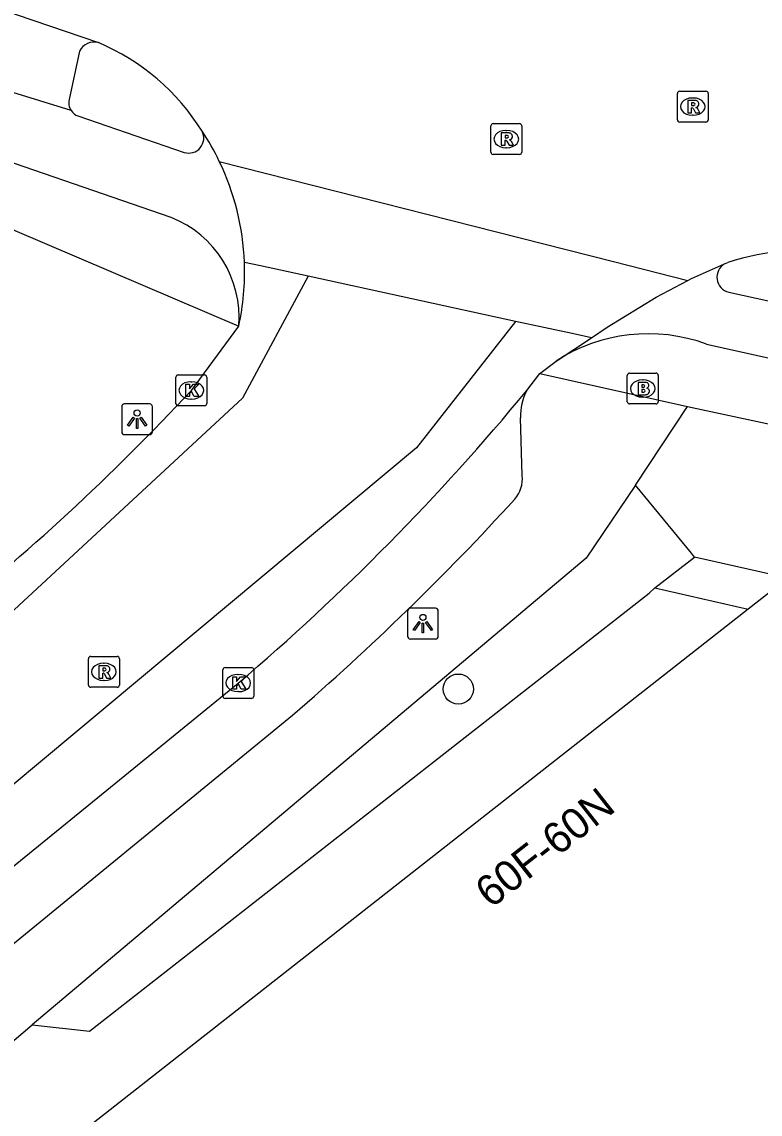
# Model space of a CAD drawing. Extents: x 161771 to 163125, y 382479 to 383177.
# Drawn here: x 162148.2 to 162172.12, y 383036.32 to 383071.72 of the extents above; entities that cross this region are included whole.
import ezdxf

# ---------------------------------------------------------------- set-up
doc = ezdxf.new("R2010")
doc.units = 0
for name, color, linetype in [('IMGEO_Boom', 7, 'Continuous'), ('IMGEO_Brandkraan', 7, 'Continuous'), ('IMGEO_Fietspad_gesloten', 7, 'Continuous'), ('IMGEO_Fietspad_open', 7, 'Continuous'), ('IMGEO_Kolk', 7, 'Continuous'), ('IMGEO_Lichtpunt', 7, 'Continuous'), ('IMGEO_Pand', 7, 'Continuous'), ('IMGEO_Pand_nummerreeks', 7, 'Continuous'), ('IMGEO_Rijbaan_lokaal_gesloten', 7, 'Continuous'), ('IMGEO_Rioolput', 7, 'Continuous'), ('IMGEO_Voetpad_open', 7, 'Continuous')]:
    doc.layers.add(name, color=color, linetype=linetype)

msp = doc.modelspace()

# ---------------------------------------------------------------- linework, layer by layer
at = {"layer": 'IMGEO_Boom'}
msp.add_circle((162162.339, 383050.095), 0.489, dxfattribs=at)
at = {"layer": 'IMGEO_Brandkraan'}
for p, q in [((162167.814, 383059.411), (162167.814, 383060.263)), ((162167.889, 383060.337), (162168.741, 383060.337)), ((162168.302, 383060.117), (162168.327, 383060.117)), ((162168.815, 383060.263), (162168.815, 383059.411)), ((162168.325, 383059.557), (162168.3, 383059.557)), ((162168.741, 383059.337), (162167.889, 383059.337))]:
    msp.add_line(p, q, dxfattribs=at)
for points in [[(162167.814, 383059.411), (162167.814, 383060.263)], [(162167.889, 383060.337), (162168.741, 383060.337)], [(162168.815, 383060.263), (162168.815, 383059.411)], [(162168.162, 383060.037), (162168.162, 383059.637), (162168.375, 383059.637)], [(162168.393, 383060.037), (162168.162, 383060.037)], [(162168.341, 383059.956), (162168.287, 383059.956), (162168.287, 383059.88)], [(162168.287, 383059.88), (162168.34, 383059.88)], [(162168.349, 383059.804), (162168.287, 383059.804), (162168.287, 383059.723)], [(162168.287, 383059.723), (162168.349, 383059.723)], [(162168.741, 383059.337), (162167.889, 383059.337)]]:
    msp.add_lwpolyline(points, dxfattribs=at)
for centre, radius, start, end in [((162167.891, 383060.261), 0.0765, 91.552, 178.448), ((162167.891, 383060.261), 0.0765, 91.552, 178.448), ((162168.739, 383060.261), 0.0765, 1.552, 88.448), ((162168.739, 383060.261), 0.0765, 1.552, 88.448), ((162168.342, 383059.918), 0.0379, 267.8285, 90.9355), ((162168.35, 383059.763), 0.0404, 269.8759, 90.5077), ((162168.397, 383059.892), 0.145, 59.4692, 91.5367), ((162168.422, 383059.939), 0.0922, 285.5137, 58.1501), ((162168.427, 383059.747), 0.105, 301.3115, 78.989), ((162167.891, 383059.413), 0.0765, 181.552, 268.448), ((162167.891, 383059.413), 0.0765, 181.552, 268.448), ((162168.381, 383059.888), 0.251, 268.6676, 293.5347), ((162168.739, 383059.413), 0.0765, 271.552, 358.448), ((162168.739, 383059.413), 0.0765, 271.552, 358.448)]:
    msp.add_arc(centre, radius, start, end, dxfattribs=at)
for centre, major_axis, ratio, start_param, end_param in [((162168.301, 383059.837), (-0.387, 0.002), 0.722429, 4.712389, 7.853982), ((162168.326, 383059.837), (-0.39, 0.002), 0.717154, 1.570796, 4.712389)]:
    msp.add_ellipse(centre, major_axis=major_axis, ratio=ratio, start_param=start_param, end_param=end_param, dxfattribs=at)
at = {"layer": 'IMGEO_Fietspad_gesloten'}
for points in [[(162171.1, 383062.96), (162174.746, 383062.157), (162175.95, 383061.897), (162176.068, 383061.87)], [(162170.379, 383061.276), (162174.223, 383060.417), (162179.202, 383059.305), (162239.663, 383045.787), (162240.925, 383045.477)]]:
    msp.add_lwpolyline(points, dxfattribs=at)
for centre, radius, start, end in [((162171.223, 383063.448), 0.503, 120.4271, 255.8854), ((162168.493, 383056.146), 5.466, 69.8145, 123.1136)]:
    msp.add_arc(centre, radius, start, end, dxfattribs=at)
at = {"layer": 'IMGEO_Fietspad_open'}
for points in [[(162149.796, 383068.845), (162146.737, 383069.793)], [(162150.016, 383068.671), (162153.46, 383067.488)], [(162153.035, 383065.378), (162145.752, 383067.892)]]:
    msp.add_lwpolyline(points, dxfattribs=at)
for centre, radius, start, end in [((162150.184, 383069.11), 0.47, 214.3091, 249.0093), ((162153.603, 383067.956), 0.49, 253.0567, 27.2834), ((162151.765, 383062.146), 3.472, 355.3201, 68.5528)]:
    msp.add_arc(centre, radius, start, end, dxfattribs=at)
at = {"layer": 'IMGEO_Kolk'}
for p, q in [((162153.189, 383059.351), (162153.189, 383060.203)), ((162153.264, 383060.277), (162154.116, 383060.277)), ((162154.19, 383060.203), (162154.19, 383059.351)), ((162153.677, 383060.057), (162153.702, 383060.057)), ((162153.7, 383059.497), (162153.675, 383059.497)), ((162154.116, 383059.277), (162153.264, 383059.277)), ((162154.709, 383049.866), (162154.709, 383050.718)), ((162154.784, 383050.792), (162155.636, 383050.792)), ((162155.197, 383050.572), (162155.222, 383050.572)), ((162155.71, 383050.718), (162155.71, 383049.866)), ((162155.22, 383050.012), (162155.195, 383050.012)), ((162155.636, 383049.792), (162154.784, 383049.792))]:
    msp.add_line(p, q, dxfattribs=at)
for points in [[(162153.189, 383059.351), (162153.189, 383060.203)], [(162153.264, 383060.277), (162154.116, 383060.277)], [(162154.19, 383060.203), (162154.19, 383059.351)], [(162153.51, 383059.977), (162153.633, 383059.977), (162153.633, 383059.826), (162153.763, 383059.977), (162153.927, 383059.977), (162153.781, 383059.826), (162153.934, 383059.577), (162153.782, 383059.577), (162153.697, 383059.741), (162153.633, 383059.674), (162153.633, 383059.577), (162153.51, 383059.577), (162153.51, 383059.977)], [(162154.116, 383059.277), (162153.264, 383059.277)], [(162154.709, 383049.866), (162154.709, 383050.718)], [(162154.784, 383050.792), (162155.636, 383050.792)], [(162155.71, 383050.718), (162155.71, 383049.866)], [(162155.03, 383050.492), (162155.153, 383050.492), (162155.153, 383050.341), (162155.283, 383050.492), (162155.447, 383050.492), (162155.301, 383050.341), (162155.454, 383050.092), (162155.302, 383050.092), (162155.217, 383050.256), (162155.153, 383050.189), (162155.153, 383050.092), (162155.03, 383050.092), (162155.03, 383050.492)], [(162155.636, 383049.792), (162154.784, 383049.792)]]:
    msp.add_lwpolyline(points, dxfattribs=at)
for centre, start, end in [((162153.266, 383060.201), 91.552, 178.448), ((162153.266, 383060.201), 91.552, 178.448), ((162154.114, 383060.201), 1.552, 88.448), ((162154.114, 383060.201), 1.552, 88.448), ((162153.266, 383059.353), 181.552, 268.448), ((162153.266, 383059.353), 181.552, 268.448), ((162154.114, 383059.353), 271.552, 358.448), ((162154.114, 383059.353), 271.552, 358.448), ((162154.786, 383050.716), 91.552, 178.448), ((162154.786, 383050.716), 91.552, 178.448), ((162155.634, 383050.716), 1.552, 88.448), ((162155.634, 383050.716), 1.552, 88.448), ((162154.786, 383049.868), 181.552, 268.448), ((162154.786, 383049.868), 181.552, 268.448), ((162155.634, 383049.868), 271.552, 358.448), ((162155.634, 383049.868), 271.552, 358.448)]:
    msp.add_arc(centre, 0.0765, start, end, dxfattribs=at)
for centre, major_axis, ratio, start_param, end_param in [((162153.676, 383059.777), (-0.387, 0.002), 0.722429, 4.712389, 7.853982), ((162153.701, 383059.777), (-0.39, 0.002), 0.717154, 1.570796, 4.712389), ((162155.196, 383050.292), (-0.387, 0.002), 0.722429, 4.712389, 7.853982), ((162155.221, 383050.292), (-0.39, 0.002), 0.717154, 1.570796, 4.712389)]:
    msp.add_ellipse(centre, major_axis=major_axis, ratio=ratio, start_param=start_param, end_param=end_param, dxfattribs=at)
at = {"layer": 'IMGEO_Lichtpunt'}
for p, q in [((162151.435, 383059.245), (162151.435, 383058.438)), ((162151.435, 383059.245), (162151.435, 383058.438)), ((162152.337, 383059.34), (162151.529, 383059.34)), ((162152.337, 383059.34), (162151.529, 383059.34)), ((162152.431, 383058.438), (162152.431, 383059.245)), ((162152.431, 383058.438), (162152.431, 383059.245)), ((162151.529, 383058.344), (162152.337, 383058.344)), ((162151.529, 383058.344), (162152.337, 383058.344)), ((162161.595, 383052.715), (162160.787, 383052.715)), ((162161.595, 383052.715), (162160.787, 383052.715)), ((162160.693, 383052.62), (162160.693, 383051.813)), ((162160.693, 383052.62), (162160.693, 383051.813)), ((162161.689, 383051.813), (162161.689, 383052.62)), ((162161.689, 383051.813), (162161.689, 383052.62)), ((162160.787, 383051.719), (162161.595, 383051.719)), ((162160.787, 383051.719), (162161.595, 383051.719))]:
    msp.add_line(p, q, dxfattribs=at)
for points in [[(162151.809, 383058.909), (162151.848, 383058.881), (162151.66, 383058.619), (162151.622, 383058.646), (162151.809, 383058.909)], [(162151.911, 383058.861), (162151.958, 383058.861), (162151.958, 383058.539), (162151.911, 383058.539), (162151.911, 383058.861)], [(162152.021, 383058.881), (162152.059, 383058.908), (162152.246, 383058.646), (162152.207, 383058.618), (162152.021, 383058.881)], [(162161.067, 383052.284), (162161.106, 383052.256), (162160.918, 383051.994), (162160.88, 383052.021), (162161.067, 383052.284)], [(162161.169, 383052.236), (162161.216, 383052.236), (162161.216, 383051.914), (162161.169, 383051.914), (162161.169, 383052.236)], [(162161.279, 383052.256), (162161.317, 383052.283), (162161.504, 383052.021), (162161.465, 383051.993), (162161.279, 383052.256)]]:
    msp.add_lwpolyline(points, dxfattribs=at)
for centre in [(162151.934, 383059.043), (162161.192, 383052.418)]:
    msp.add_circle(centre, 0.0994, dxfattribs=at)
for centre, start, end in [((162151.529, 383059.245), 90, 180), ((162151.529, 383059.245), 90, 180), ((162152.337, 383059.245), 0, 90), ((162152.337, 383059.245), 0, 90), ((162151.529, 383058.438), 180, 270), ((162151.529, 383058.438), 180, 270), ((162152.337, 383058.438), 270, 0), ((162152.337, 383058.438), 270, 360), ((162160.787, 383052.62), 90, 180), ((162160.787, 383052.62), 90, 180), ((162161.595, 383052.62), 0, 90), ((162161.595, 383052.62), 0, 90), ((162160.787, 383051.813), 180, 270), ((162160.787, 383051.813), 180, 270), ((162161.595, 383051.813), 270, 0), ((162161.595, 383051.813), 270, 360)]:
    msp.add_arc(centre, 0.0946, start, end, dxfattribs=at)
at = {"layer": 'IMGEO_Pand'}
for points in [[(162173.016, 383053.686), (162171.735, 383052.687)], [(162171.735, 383052.687), (162148.955, 383034.805), (162149.016, 383034.708), (162149.427, 383034.6)]]:
    msp.add_lwpolyline(points, dxfattribs=at)
at = {"layer": 'IMGEO_Rijbaan_lokaal_gesloten'}
for points in [[(162146.959, 383072.319), (162150.678, 383071.048)], [(162154.596, 383067.199), (162167.368, 383063.95), (162169.774, 383063.338)], [(162157.47, 383063.478), (162155.928, 383063.813), (162155.408, 383063.926)], [(162169.774, 383063.338), (162169.899, 383063.403), (162170.968, 383063.881)], [(162170.968, 383063.881), (162171.069, 383063.926)], [(162157.47, 383063.478), (162155.349, 383059.528), (162142.919, 383048.007), (162116.302, 383026.353), (162047.566, 382968.998), (162025.43, 382950.879), (161998, 382928.746), (161992.488, 382924.359), (161988.947, 382921.944), (161983.958, 382918.885), (161979.294, 382916.006)], [(162164.197, 383062.015), (162157.47, 383063.478)], [(162166.652, 383061.481), (162167.167, 383061.822), (162168.746, 383062.801), (162169.774, 383063.338)], [(162164.197, 383062.015), (162160.98, 383057.918), (162135.752, 383036.849), (162098.092, 383005.831), (162064.893, 382976.459), (162028.312, 382947.355), (161996.833, 382921.662), (161989.309, 382915.625), (161975.267, 382904.355), (161969.513, 382899.968), (161964.685, 382896.828), (161958.891, 382892.441), (161953.057, 382887.933), (161929.84, 382869.578), (161924.324, 382865.246), (161911.803, 382855.192)], [(162153.69, 383059.776), (162155.226, 383061.863)], [(162166.652, 383061.481), (162166.023, 383061.618), (162164.197, 383062.015)], [(162165.507, 383060.724), (162166.652, 383061.481)], [(162164.975, 383060.328), (162165.507, 383060.724)], [(162164.558, 383059.775), (162164.975, 383060.328)], [(162128.111, 383028.214), (162130.549, 383030.199), (162140.092, 383038.001), (162146.222, 383042.976), (162155.209, 383050.292)]]:
    msp.add_lwpolyline(points, dxfattribs=at)
for centre, radius, start, end in [((162147.794, 383064.266), 7.37, 32.0892, 66.9643), ((162147.295, 383063.7), 8.096, 25.6065, 33.6065), ((162147.158, 383063.617), 8.256, 2.1482, 25.7183), ((162173.672, 383055.812), 8.521, 81.2398, 107.7889), ((162147.162, 383063.614), 8.252, 347.7492, 2.1675), ((162099.908, 383109.769), 73.429, 308.29544, 317.09113), ((162106.585, 383107.579), 75.141, 310.32401, 320.49136)]:
    msp.add_arc(centre, radius, start, end, dxfattribs=at)
at = {"layer": 'IMGEO_Rioolput'}
for p, q in [((162169.436, 383068.548), (162169.436, 383069.4)), ((162169.511, 383069.474), (162170.363, 383069.474)), ((162170.437, 383069.4), (162170.437, 383068.548)), ((162169.924, 383069.254), (162169.949, 383069.254)), ((162169.947, 383068.694), (162169.922, 383068.694)), ((162163.394, 383067.496), (162163.394, 383068.348)), ((162163.469, 383068.422), (162164.321, 383068.422)), ((162164.395, 383068.348), (162164.395, 383067.496)), ((162170.363, 383068.474), (162169.511, 383068.474)), ((162163.882, 383068.202), (162163.907, 383068.202)), ((162163.905, 383067.642), (162163.88, 383067.642)), ((162164.321, 383067.422), (162163.469, 383067.422)), ((162150.356, 383050.227), (162150.356, 383051.079)), ((162150.431, 383051.153), (162151.283, 383051.153)), ((162150.844, 383050.933), (162150.869, 383050.933)), ((162151.357, 383051.079), (162151.357, 383050.227)), ((162150.867, 383050.373), (162150.842, 383050.373)), ((162151.283, 383050.153), (162150.431, 383050.153))]:
    msp.add_line(p, q, dxfattribs=at)
for points in [[(162169.436, 383068.548), (162169.436, 383069.4)], [(162169.511, 383069.474), (162170.363, 383069.474)], [(162170.437, 383069.4), (162170.437, 383068.548)], [(162170.025, 383069.172), (162169.773, 383069.174), (162169.773, 383068.774)], [(162169.951, 383069.093), (162169.897, 383069.093), (162169.897, 383069.012)], [(162169.897, 383069.012), (162169.949, 383069.012)], [(162169.773, 383068.774), (162169.897, 383068.774), (162169.897, 383068.936), (162169.908, 383068.936)], [(162169.955, 383068.907), (162170.026, 383068.774), (162170.166, 383068.774), (162170.101, 383068.9)], [(162163.394, 383067.496), (162163.394, 383068.348)], [(162163.469, 383068.422), (162164.321, 383068.422)], [(162164.395, 383068.348), (162164.395, 383067.496)], [(162170.363, 383068.474), (162169.511, 383068.474)], [(162163.983, 383068.12), (162163.731, 383068.122), (162163.731, 383067.722)], [(162163.731, 383067.722), (162163.855, 383067.722), (162163.855, 383067.884), (162163.866, 383067.884)], [(162163.909, 383068.041), (162163.855, 383068.041), (162163.855, 383067.96)], [(162163.855, 383067.96), (162163.907, 383067.96)], [(162163.913, 383067.855), (162163.984, 383067.722), (162164.124, 383067.722), (162164.059, 383067.848)], [(162164.321, 383067.422), (162163.469, 383067.422)], [(162150.356, 383050.227), (162150.356, 383051.079)], [(162150.431, 383051.153), (162151.283, 383051.153)], [(162151.357, 383051.079), (162151.357, 383050.227)], [(162150.945, 383050.851), (162150.693, 383050.853), (162150.693, 383050.453)], [(162150.693, 383050.453), (162150.817, 383050.453), (162150.817, 383050.615), (162150.828, 383050.615)], [(162150.871, 383050.772), (162150.817, 383050.772), (162150.817, 383050.691)], [(162150.817, 383050.691), (162150.869, 383050.691)], [(162150.875, 383050.586), (162150.946, 383050.453), (162151.086, 383050.453), (162151.021, 383050.579)], [(162151.283, 383050.153), (162150.431, 383050.153)]]:
    msp.add_lwpolyline(points, dxfattribs=at)
for centre, radius, start, end in [((162169.513, 383069.398), 0.0765, 91.552, 178.448), ((162169.513, 383069.398), 0.0765, 91.552, 178.448), ((162170.361, 383069.398), 0.0765, 1.552, 88.448), ((162170.361, 383069.398), 0.0765, 1.552, 88.448), ((162169.933, 383069.201), 0.19, 274.7715, 282.9687), ((162169.957, 383068.997), 0.0964, 77.0061, 93.1865), ((162169.971, 383069.054), 0.0378, 276.6634, 79.6772), ((162170.024, 383069.062), 0.109, 350.3612, 89.416), ((162170.022, 383069.062), 0.112, 277.5842, 350.9817), ((162170.006, 383068.847), 0.108, 29.5134, 73.7905), ((162169.907, 383068.883), 0.0533, 26.0293, 88.6989), ((162163.471, 383068.346), 0.0765, 91.552, 178.448), ((162163.471, 383068.346), 0.0765, 91.552, 178.448), ((162164.319, 383068.346), 0.0765, 1.552, 88.448), ((162164.319, 383068.346), 0.0765, 1.552, 88.448), ((162169.513, 383068.55), 0.0765, 181.552, 268.448), ((162169.513, 383068.55), 0.0765, 181.552, 268.448), ((162170.361, 383068.55), 0.0765, 271.552, 358.448), ((162170.361, 383068.55), 0.0765, 271.552, 358.448), ((162163.865, 383067.831), 0.0533, 26.0293, 88.6989), ((162163.891, 383068.149), 0.19, 274.7715, 282.9687), ((162163.915, 383067.945), 0.0964, 77.0061, 93.1865), ((162163.929, 383068.002), 0.0378, 276.6634, 79.6772), ((162163.982, 383068.01), 0.109, 350.3612, 89.416), ((162163.98, 383068.01), 0.112, 277.5842, 350.9817), ((162163.964, 383067.795), 0.108, 29.5134, 73.7905), ((162163.471, 383067.498), 0.0765, 181.552, 268.448), ((162163.471, 383067.498), 0.0765, 181.552, 268.448), ((162164.319, 383067.498), 0.0765, 271.552, 358.448), ((162164.319, 383067.498), 0.0765, 271.552, 358.448), ((162150.433, 383051.077), 0.0765, 91.552, 178.448), ((162150.433, 383051.077), 0.0765, 91.552, 178.448), ((162151.281, 383051.077), 0.0765, 1.552, 88.448), ((162151.281, 383051.077), 0.0765, 1.552, 88.448), ((162150.827, 383050.562), 0.0533, 26.0293, 88.6989), ((162150.853, 383050.88), 0.19, 274.7715, 282.9687), ((162150.877, 383050.676), 0.0964, 77.0061, 93.1865), ((162150.891, 383050.733), 0.0378, 276.6634, 79.6772), ((162150.944, 383050.741), 0.109, 350.3612, 89.416), ((162150.942, 383050.741), 0.112, 277.5842, 350.9817), ((162150.926, 383050.526), 0.108, 29.5134, 73.7905), ((162150.433, 383050.229), 0.0765, 181.552, 268.448), ((162150.433, 383050.229), 0.0765, 181.552, 268.448), ((162151.281, 383050.229), 0.0765, 271.552, 358.448), ((162151.281, 383050.229), 0.0765, 271.552, 358.448)]:
    msp.add_arc(centre, radius, start, end, dxfattribs=at)
for centre, major_axis, ratio, start_param, end_param in [((162169.923, 383068.974), (-0.387, 0.002), 0.722429, 4.712389, 7.853982), ((162169.948, 383068.974), (-0.39, 0.002), 0.717154, 1.570796, 4.712389), ((162163.881, 383067.922), (-0.387, 0.002), 0.722429, 4.712389, 7.853982), ((162163.906, 383067.922), (-0.39, 0.002), 0.717154, 1.570796, 4.712389), ((162150.843, 383050.653), (-0.387, 0.002), 0.722429, 4.712389, 7.853982), ((162150.868, 383050.653), (-0.39, 0.002), 0.717154, 1.570796, 4.712389)]:
    msp.add_ellipse(centre, major_axis=major_axis, ratio=ratio, start_param=start_param, end_param=end_param, dxfattribs=at)
at = {"layer": 'IMGEO_Voetpad_open'}
for points in [[(162150.069, 383070.772), (162149.726, 383069.207)], [(162146.928, 383065.401), (162155.226, 383061.863)], [(162164.975, 383060.328), (162169.762, 383059.258)], [(162168.077, 383056.706), (162169.762, 383059.258)], [(162169.762, 383059.258), (162173.691, 383058.41), (162177.897, 383057.502)], [(162164.409, 383057.015), (162164.352, 383058.892)], [(162168.077, 383056.706), (162166.48, 383054.336), (162148.535, 383039.215)], [(162169.996, 383054.368), (162169.89, 383054.496), (162168.077, 383056.706)], [(162168.71, 383053.374), (162169.996, 383054.368)], [(162173.016, 383053.686), (162169.996, 383054.368)], [(162148.535, 383039.215), (162150.393, 383039.003), (162168.522, 383053.205), (162168.71, 383053.374)], [(162168.71, 383053.374), (162171.735, 383052.687)], [(162131.484, 383028.377), (162156.968, 383049.251)], [(162145.09, 383036.286), (162148.535, 383039.215)]]:
    msp.add_lwpolyline(points, dxfattribs=at)
for centre, radius, start, end in [((162150.534, 383070.557), 0.512, 73.6245, 155.1358), ((162150.186, 383069.108), 0.47, 167.8553, 214.0332), ((162166.266, 383058.911), 1.914, 153.1697, 180.5664), ((162163.433, 383056.905), 0.982, 318.2625, 6.4496), ((162102.837, 383112.113), 82.957, 310.73157, 317.67048)]:
    msp.add_arc(centre, radius, start, end, dxfattribs=at)

# ---------------------------------------------------------------- texts
at = {"layer": 'IMGEO_Pand_nummerreeks'}
msp.add_text('60F-60N', height=1, rotation=38.1314, dxfattribs=at).set_placement((162163.398, 383042.964))

doc.saveas('drawing.dxf')
